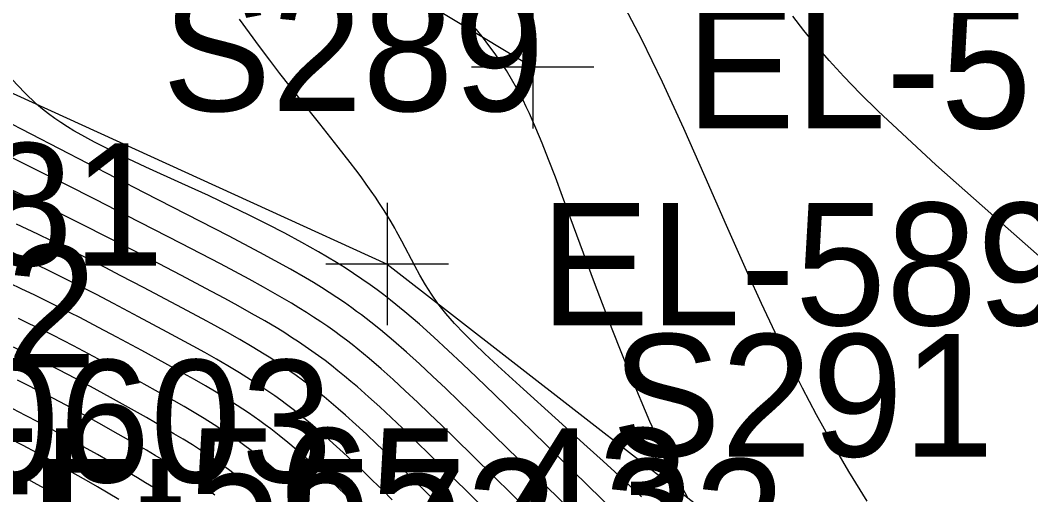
# Model space of a CAD drawing. Extents: x 1729869 to 1735532, y 648588 to 653771.
# Drawn here: x 1730520.14 to 1730553.15, y 652563.75 to 652579.26 of the extents above; entities that cross this region are included whole.
import ezdxf

# ---------------------------------------------------------------- set-up
doc = ezdxf.new("R2010")
doc.units = 0
for name, color, linetype in [('SURVEY - CONTOURS - Index with Text', 7, 'Continuous'), ('SURVEY - CONTOURS - Intermediate with optional Text', 7, 'Continuous'), ('SURVEY - DTM - Breaklines', 7, 'Continuous'), ('SURVEY - DTM - Breaklines - Points - Elevations', 7, 'Continuous'), ('SURVEY - DTM - Breaklines - Points - Locators', 7, 'Continuous'), ('SURVEY - DTM - Breaklines - Points - Numbers', 7, 'Continuous'), ('SURVEY - NON-TRANSPORTATION - Features - Points - Elevations', 7, 'Continuous'), ('SURVEY - NON-TRANSPORTATION - Features - Points - Numbers', 7, 'Continuous')]:
    doc.layers.add(name, color=color, linetype=linetype)

msp = doc.modelspace()

# ---------------------------------------------------------------- linework, layer by layer
at = {"layer": 'SURVEY - CONTOURS - Index with Text'}
for points in [[(1730540.433, 652563.688), (1730539.691, 652564.381), (1730539.186, 652564.845), (1730538.665, 652565.321), (1730537.615, 652566.27), (1730536.582, 652567.201), (1730535.739, 652567.967), (1730535.312, 652568.363), (1730534.967, 652568.693), (1730534.639, 652569.02), (1730534.33, 652569.347), (1730534.045, 652569.674), (1730533.785, 652570.003), (1730533.569, 652570.309), (1730533.374, 652570.617), (1730533.195, 652570.925), (1730533.029, 652571.23), (1730532.604, 652572.042), (1730532.432, 652572.359), (1730532.373, 652572.463), (1730532.255, 652572.668), (1730532.133, 652572.871), (1730532.007, 652573.072), (1730531.877, 652573.274), (1730531.742, 652573.476), (1730531.602, 652573.679), (1730531.44, 652573.908), (1730531.272, 652574.14), (1730531.097, 652574.375), (1730530.914, 652574.615), (1730530.725, 652574.861), (1730530.529, 652575.111), (1730529.924, 652575.872), (1730529.281, 652576.679), (1730528.951, 652577.097), (1730528.618, 652577.523), (1730528.287, 652577.957), (1730527.956, 652578.399), (1730527.626, 652578.847), (1730527.298, 652579.301)], [(1730536.017, 652561.23), (1730533.342, 652563.894), (1730532.825, 652564.404), (1730532.481, 652564.741), (1730532.136, 652565.075), (1730531.791, 652565.405), (1730531.446, 652565.728), (1730531.103, 652566.044), (1730530.762, 652566.35), (1730530.528, 652566.555), (1730530.295, 652566.754), (1730530.062, 652566.948), (1730529.828, 652567.137), (1730529.592, 652567.321), (1730529.355, 652567.501), (1730529.153, 652567.648), (1730528.948, 652567.792), (1730528.741, 652567.934), (1730528.532, 652568.073), (1730528.32, 652568.211), (1730528.104, 652568.346), (1730527.711, 652568.586), (1730527.31, 652568.821), (1730526.904, 652569.052), (1730526.496, 652569.279), (1730526.087, 652569.502), (1730525.256, 652569.948), (1730524.167, 652570.523), (1730523.424, 652570.912), (1730522.915, 652571.175), (1730522.488, 652571.393), (1730522.053, 652571.613), (1730521.61, 652571.834), (1730521.162, 652572.054), (1730520.711, 652572.273), (1730520.02, 652572.601)], [(1730526.496, 652563.734), (1730526.351, 652563.844), (1730526.058, 652564.057), (1730525.91, 652564.161), (1730525.644, 652564.343), (1730525.374, 652564.52), (1730525.101, 652564.694), (1730524.824, 652564.866), (1730524.543, 652565.036), (1730524.258, 652565.205), (1730523.955, 652565.382), (1730523.336, 652565.736), (1730522.7, 652566.092), (1730521.996, 652566.479), (1730521.612, 652566.687), (1730521.225, 652566.893), (1730520.835, 652567.098), (1730520.444, 652567.298), (1730520.052, 652567.495)]]:
    msp.add_lwpolyline(points, dxfattribs=at)
at = {"layer": 'SURVEY - CONTOURS - Intermediate with optional Text'}
for points in [[(1730547.809, 652563.54), (1730547.212, 652564.511), (1730546.624, 652565.52), (1730546.157, 652566.367), (1730545.699, 652567.238), (1730545.249, 652568.133), (1730544.802, 652569.055), (1730544.357, 652570.005), (1730543.91, 652570.987), (1730543.214, 652572.552), (1730542.514, 652574.148), (1730541.816, 652575.725), (1730541.126, 652577.237), (1730540.451, 652578.636), (1730539.797, 652579.876)], [(1730541.952, 652563.649), (1730541.334, 652564.794), (1730540.706, 652566.144), (1730540.082, 652567.623), (1730539.476, 652569.16), (1730538.901, 652570.68), (1730537.859, 652573.505), (1730537.623, 652574.131), (1730537.401, 652574.712), (1730537.188, 652575.248), (1730536.983, 652575.74), (1730536.878, 652575.982), (1730536.774, 652576.214), (1730536.671, 652576.435), (1730536.567, 652576.648), (1730536.462, 652576.853), (1730536.356, 652577.051), (1730536.192, 652577.34), (1730536.021, 652577.619), (1730535.842, 652577.893), (1730535.652, 652578.164), (1730535.45, 652578.438), (1730535.235, 652578.716), (1730535.172, 652578.796), (1730535.042, 652578.958), (1730534.663, 652579.413)], [(1730554.537, 652570.575), (1730552.226, 652572.605), (1730550.05, 652574.534), (1730548.163, 652576.288), (1730547.577, 652576.87), (1730547.045, 652577.421), (1730546.564, 652577.946), (1730546.13, 652578.448), (1730545.738, 652578.929), (1730545.384, 652579.394)], [(1730542.841, 652559.992), (1730537.739, 652564.977), (1730535.629, 652567.029), (1730535.055, 652567.584), (1730534.589, 652568.029), (1730534.121, 652568.47), (1730533.651, 652568.903), (1730533.18, 652569.323), (1730532.708, 652569.727), (1730532.238, 652570.11), (1730532.016, 652570.283), (1730531.795, 652570.45), (1730531.572, 652570.613), (1730531.302, 652570.804), (1730531.028, 652570.989), (1730530.75, 652571.17), (1730530.468, 652571.347), (1730530.179, 652571.522), (1730529.885, 652571.694), (1730529.342, 652572), (1730528.781, 652572.302), (1730528.206, 652572.599), (1730527.622, 652572.891), (1730527.032, 652573.176), (1730526.283, 652573.529), (1730525.418, 652573.925), (1730524.241, 652574.46), (1730523.665, 652574.728), (1730523.105, 652575), (1730522.568, 652575.275), (1730522.03, 652575.571), (1730521.892, 652575.651), (1730521.678, 652575.781), (1730521.469, 652575.915), (1730521.265, 652576.054), (1730521.065, 652576.2), (1730520.868, 652576.356), (1730520.672, 652576.522), (1730520.273, 652576.901), (1730519.878, 652577.325)], [(1730539.071, 652562.308), (1730537.219, 652564.126), (1730534.828, 652566.462), (1730534.464, 652566.814), (1730534.039, 652567.223), (1730533.611, 652567.628), (1730533.183, 652568.026), (1730532.755, 652568.414), (1730532.328, 652568.787), (1730531.904, 652569.143), (1730531.594, 652569.392), (1730531.439, 652569.512), (1730531.284, 652569.63), (1730531.129, 652569.746), (1730530.973, 652569.86), (1730530.728, 652570.032), (1730530.481, 652570.2), (1730530.231, 652570.364), (1730529.976, 652570.526), (1730529.717, 652570.685), (1730529.453, 652570.843), (1730528.968, 652571.123), (1730528.471, 652571.4), (1730527.965, 652571.674), (1730527.454, 652571.944), (1730526.943, 652572.21), (1730524.202, 652573.619), (1730517.702, 652576.975)], [(1730537.469, 652562.52), (1730534.329, 652565.608), (1730533.907, 652566.02), (1730533.512, 652566.401), (1730533.116, 652566.78), (1730532.719, 652567.152), (1730532.323, 652567.516), (1730531.928, 652567.868), (1730531.536, 652568.206), (1730531.35, 652568.361), (1730531.164, 652568.513), (1730530.978, 652568.661), (1730530.792, 652568.805), (1730530.605, 652568.947), (1730530.416, 652569.085), (1730530.188, 652569.247), (1730529.957, 652569.405), (1730529.723, 652569.561), (1730529.485, 652569.714), (1730529.243, 652569.865), (1730528.997, 652570.014), (1730528.547, 652570.279), (1730528.086, 652570.54), (1730527.618, 652570.797), (1730527.147, 652571.05), (1730526.678, 652571.298), (1730525.395, 652571.964), (1730523.61, 652572.885), (1730522.622, 652573.391), (1730521.603, 652573.906), (1730520.552, 652574.432), (1730518.405, 652575.494)], [(1730535.486, 652563.118), (1730533.599, 652564.983), (1730532.995, 652565.573), (1730532.625, 652565.928), (1730532.255, 652566.279), (1730531.886, 652566.621), (1730531.518, 652566.955), (1730531.153, 652567.276), (1730530.941, 652567.457), (1730530.73, 652567.633), (1730530.519, 652567.805), (1730530.308, 652567.973), (1730530.095, 652568.137), (1730529.88, 652568.296), (1730529.665, 652568.45), (1730529.448, 652568.601), (1730529.228, 652568.749), (1730529.005, 652568.895), (1730528.779, 652569.039), (1730528.548, 652569.181), (1730528.128, 652569.433), (1730527.698, 652569.68), (1730527.262, 652569.924), (1730526.824, 652570.163), (1730526.388, 652570.398), (1730525.385, 652570.926), (1730523.945, 652571.677), (1730523.045, 652572.14), (1730522.117, 652572.611), (1730521.642, 652572.848), (1730521.163, 652573.085), (1730520.471, 652573.423), (1730519.41, 652573.931)], [(1730532.292, 652563.59), (1730531.97, 652563.907), (1730531.648, 652564.221), (1730531.326, 652564.532), (1730531.005, 652564.837), (1730530.685, 652565.135), (1730530.366, 652565.426), (1730530.112, 652565.653), (1730529.859, 652565.875), (1730529.605, 652566.09), (1730529.351, 652566.3), (1730529.095, 652566.504), (1730528.836, 652566.702), (1730528.646, 652566.843), (1730528.453, 652566.981), (1730528.259, 652567.116), (1730528.063, 652567.25), (1730527.864, 652567.381), (1730527.663, 652567.51), (1730527.296, 652567.738), (1730526.923, 652567.961), (1730526.545, 652568.181), (1730526.164, 652568.396), (1730525.782, 652568.608), (1730524.934, 652569.07), (1730524.003, 652569.569), (1730523.184, 652570.002), (1730522.626, 652570.292), (1730521.935, 652570.645), (1730521.521, 652570.852), (1730521.101, 652571.059), (1730520.678, 652571.264), (1730520.252, 652571.466), (1730519.825, 652571.664)], [(1730530.86, 652563.659), (1730530.562, 652563.945), (1730530.264, 652564.227), (1730529.967, 652564.503), (1730529.694, 652564.752), (1730529.421, 652564.995), (1730529.148, 652565.232), (1730528.875, 652565.462), (1730528.599, 652565.686), (1730528.322, 652565.902), (1730528.143, 652566.037), (1730527.962, 652566.169), (1730527.78, 652566.298), (1730527.596, 652566.425), (1730527.411, 652566.55), (1730527.223, 652566.673), (1730526.883, 652566.889), (1730526.536, 652567.101), (1730526.185, 652567.309), (1730525.831, 652567.514), (1730525.474, 652567.715), (1730524.864, 652568.054), (1730524.105, 652568.468), (1730523.297, 652568.903), (1730522.695, 652569.222), (1730522.082, 652569.542), (1730521.771, 652569.701), (1730521.382, 652569.897), (1730520.988, 652570.092), (1730520.591, 652570.286), (1730520.19, 652570.476), (1730519.788, 652570.663)], [(1730529.568, 652563.579), (1730529.276, 652563.849), (1730528.984, 652564.114), (1730528.692, 652564.373), (1730528.4, 652564.624), (1730528.106, 652564.867), (1730527.81, 652565.101), (1730527.642, 652565.23), (1730527.473, 652565.355), (1730527.303, 652565.479), (1730527.132, 652565.6), (1730526.959, 652565.718), (1730526.785, 652565.835), (1730526.47, 652566.04), (1730526.149, 652566.241), (1730525.825, 652566.438), (1730525.496, 652566.631), (1730525.165, 652566.822), (1730524.561, 652567.164), (1730523.742, 652567.617), (1730522.863, 652568.094), (1730522.206, 652568.444), (1730521.873, 652568.619), (1730521.538, 652568.792), (1730521.2, 652568.964), (1730520.829, 652569.15), (1730520.455, 652569.333), (1730520.079, 652569.513)], [(1730528.234, 652563.516), (1730527.923, 652563.788), (1730527.611, 652564.05), (1730527.298, 652564.303), (1730527.141, 652564.424), (1730526.984, 652564.544), (1730526.826, 652564.66), (1730526.668, 652564.775), (1730526.508, 652564.887), (1730526.347, 652564.998), (1730526.057, 652565.191), (1730525.762, 652565.38), (1730525.463, 652565.566), (1730525.16, 652565.748), (1730524.854, 652565.929), (1730524.258, 652566.273), (1730523.676, 652566.601), (1730523.082, 652566.93), (1730522.43, 652567.286), (1730521.716, 652567.668), (1730521.355, 652567.857), (1730520.992, 652568.044), (1730520.627, 652568.229), (1730520.275, 652568.403), (1730519.921, 652568.574)], [(1730524.988, 652563.661), (1730524.74, 652563.824), (1730524.488, 652563.984), (1730524.232, 652564.143), (1730523.972, 652564.301), (1730523.653, 652564.491), (1730523.328, 652564.682), (1730522.997, 652564.873), (1730522.66, 652565.065), (1730521.97, 652565.451), (1730521.561, 652565.675), (1730521.148, 652565.9), (1730520.731, 652566.122), (1730520.312, 652566.341), (1730519.892, 652566.555)], [(1730523.355, 652563.6), (1730523.011, 652563.806), (1730522.66, 652564.013), (1730522.301, 652564.219), (1730521.936, 652564.427), (1730521.564, 652564.635), (1730521.126, 652564.877), (1730520.683, 652565.118), (1730520.236, 652565.356), (1730519.787, 652565.59)], [(1730521.552, 652563.608), (1730521.157, 652563.832), (1730520.69, 652564.091), (1730520.217, 652564.35), (1730519.739, 652564.604)]]:
    msp.add_lwpolyline(points, dxfattribs=at)
at = {"layer": 'SURVEY - DTM - Breaklines'}
for points in [[(1730441.393, 652642.803), (1730443.373, 652630.982), (1730453.252, 652621.097), (1730462.84, 652612.866), (1730470.362, 652599.998), (1730480.732, 652594.755), (1730532.127, 652571.293), (1730546.64, 652560.001), (1730566.441, 652548.905), (1730603.456, 652529.492), (1730615.327, 652524.96), (1730625.391, 652526.978), (1730642.944, 652518.809), (1730669.4, 652502.967), (1730704.75, 652484.698), (1730707.44, 652490.134), (1730690.003, 652527.227), (1730647.835, 652566.827), (1730612.187, 652598.727), (1730586.615, 652631.581), (1730568.094, 652657.759), (1730545.903, 652690.538), (1730525.357, 652726.957), (1730505.615, 652783.359)], [(1730445.332, 652648.533), (1730460.531, 652631.289), (1730488.171, 652607.013), (1730536.882, 652577.726)]]:
    msp.add_lwpolyline(points, dxfattribs=at)
at = {"layer": 'SURVEY - DTM - Breaklines - Points - Locators'}
for p, q in [((1730536.882, 652579.726), (1730536.882, 652575.726)), ((1730538.882, 652577.726), (1730534.882, 652577.726)), ((1730532.127, 652573.293), (1730532.127, 652569.293)), ((1730534.127, 652571.293), (1730530.127, 652571.293))]:
    msp.add_line(p, q, dxfattribs=at)

# ---------------------------------------------------------------- texts
at = {"layer": 'SURVEY - DTM - Breaklines - Points - Elevations'}
for s, p in [('EL-591.13', (1730541.882, 652575.726)), ('EL-589.80', (1730537.127, 652569.293)), ('EL-565.43', (1730517.295, 652561.924))]:
    msp.add_text(s, height=4, dxfattribs=at).set_placement(p)
at = {"layer": 'SURVEY - DTM - Breaklines - Points - Numbers'}
for s, p in [('S289', (1730524.775, 652576.293)), ('S291', (1730539.462, 652565.001))]:
    msp.add_text(s, height=4, dxfattribs=at).set_placement(p)
at = {"layer": 'SURVEY - NON-TRANSPORTATION - Features - Points - Elevations'}
for s, p in [('EL-579.81', (1730500.146, 652571.243)), ('EL-573.22', (1730520.444, 652560.916))]:
    msp.add_text(s, height=4, dxfattribs=at).set_placement(p)
at = {"layer": 'SURVEY - NON-TRANSPORTATION - Features - Points - Numbers'}
for s, p in [('S10602', (1730504.204, 652567.916)), ('S10603', (1730511.89, 652564.158))]:
    msp.add_text(s, height=4, dxfattribs=at).set_placement(p)

doc.saveas('drawing.dxf')
